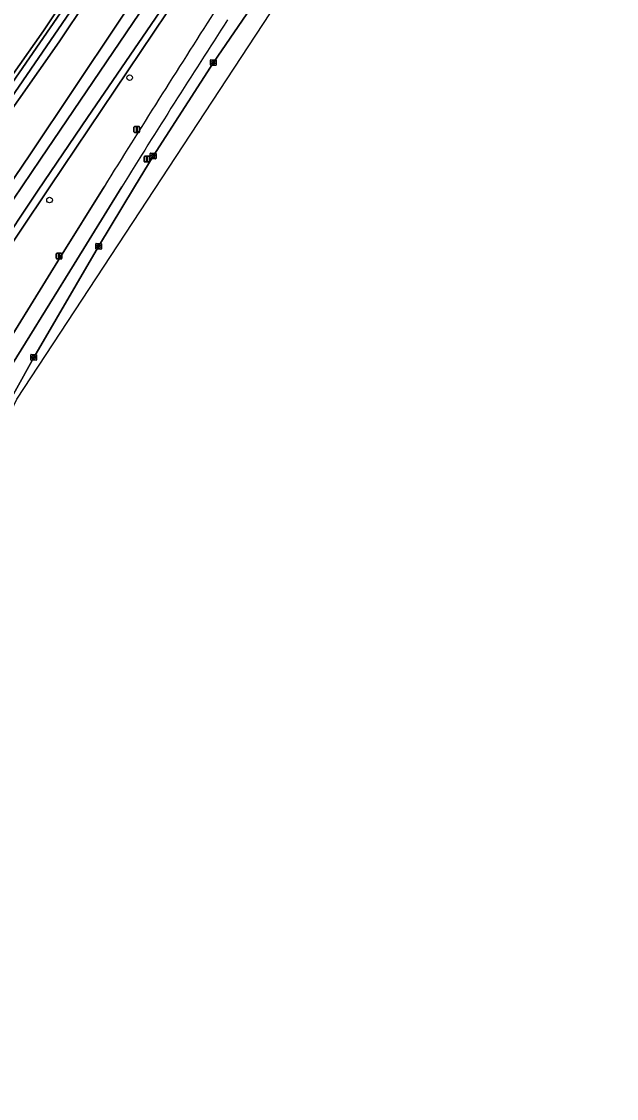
# Model space of a CAD drawing. Extents: x 158132 to 159664, y 385256 to 387218.
# Drawn here: x 159382 to 159486.5, y 385339.9 to 385529 of the extents above; entities that cross this region are included whole.
import ezdxf

# ---------------------------------------------------------------- set-up
doc = ezdxf.new("R2010")
doc.units = 0
for name, color, linetype in [('IMGEO_Berm_groen', 7, 'Continuous'), ('IMGEO_Boom', 7, 'Continuous'), ('IMGEO_Fietspad_gesloten', 7, 'Continuous'), ('IMGEO_Gemengd_bos', 7, 'Continuous'), ('IMGEO_Groenvoorziening', 7, 'Continuous'), ('IMGEO_Kolk', 7, 'Continuous'), ('IMGEO_Lichtmast', 7, 'Continuous'), ('IMGEO_Oever', 7, 'Continuous'), ('IMGEO_Rijbaan_lokaal_gesloten', 7, 'Continuous'), ('IMGEO_Waterloop', 7, 'Continuous')]:
    doc.layers.add(name, color=color, linetype=linetype)

msp = doc.modelspace()

# ---------------------------------------------------------------- linework, layer by layer
at = {"layer": 'IMGEO_Berm_groen'}
for points in [[(159368.48, 385449.03), (159364.5, 385441.8), (159367.79, 385443.21), (159369.04, 385443.95), (159370.19, 385444.78), (159373.17, 385450.32), (159374.83, 385453.31), (159384.11, 385470.04), (159395.51, 385489.52), (159401.85, 385500), (159405.1, 385505.38), (159415.68, 385521.79), (159427.27, 385538.79), (159438.12, 385555.05), (159440.79, 385559.56), (159442.23, 385561.79), (159474.05, 385615.88), (159486.49, 385636.83)], [(159399.6, 385500), (159391.25, 385486.42), (159378.42, 385465.71)]]:
    msp.add_lwpolyline(points, dxfattribs=at)
msp.add_arc((161068.28, 384464.3), 1963.96, 147.16245, 148.1734, dxfattribs=at)
at = {"layer": 'IMGEO_Boom'}
for centre in [(159400.96, 385519.14), (159386.9, 385497.66)]:
    msp.add_circle(centre, 0.489, dxfattribs=at)
at = {"layer": 'IMGEO_Fietspad_gesloten'}
for points in [[(159396.48, 385500), (159388.85, 385487.68), (159376.07, 385467.08)], [(159378.42, 385465.71), (159391.25, 385486.42), (159399.6, 385500)]]:
    msp.add_lwpolyline(points, dxfattribs=at)
for centre, radius, start, end in [((161856.8, 383967.16), 2898.76, 147.35996, 148.07608), ((161068.28, 384464.3), 1963.96, 147.16245, 148.1734)]:
    msp.add_arc(centre, radius, start, end, dxfattribs=at)
at = {"layer": 'IMGEO_Gemengd_bos'}
for points in [[(159414.39, 385560.82), (159412.88, 385561.77), (159388.61, 385525.46), (159370.66, 385500), (159362.76, 385488.8), (159346.59, 385465.66), (159329.76, 385440.51), (159310.43, 385410.6), (159293.77, 385386.51), (159283.65, 385372.56), (159280.9, 385374.55), (159291, 385388.48), (159307.6, 385412.49), (159326.92, 385442.38), (159343.79, 385467.58), (159359.98, 385490.75), (159366.5, 385500), (159385.81, 385527.38), (159410, 385563.58), (159409.11, 385564.14), (159325.35, 385612.41)], [(159132.55, 385500.97), (159265.28, 385343.7), (159265.84, 385342.84), (159266.47, 385342.03), (159267.16, 385341.27), (159267.91, 385340.58), (159268.71, 385339.94), (159275.24, 385349.54), (159309.44, 385400.21), (159311.13, 385399.12), (159314.59, 385404.22), (159329.37, 385425.89), (159343.45, 385446.5), (159366.54, 385480.67), (159383.56, 385505.75), (159398.87, 385528.73), (159422.98, 385564.55)]]:
    msp.add_lwpolyline(points, dxfattribs=at)
at = {"layer": 'IMGEO_Groenvoorziening'}
for points in [[(159462.95, 385616.7), (159457.01, 385608.47), (159457.29, 385608.35), (159457.92, 385607.65), (159457.97, 385606.79), (159457.93, 385605.84), (159457.56, 385604.56), (159457.3, 385603.35), (159456.41, 385601.66), (159453.56, 385597.82), (159451.39, 385595.32), (159449.09, 385591.84), (159416.65, 385544.16), (159386.94, 385500), (159376.22, 385484.06), (159360.88, 385461.68), (159354.17, 385451.89), (159335.14, 385423.5), (159336.86, 385422.35)], [(159376.07, 385467.08), (159388.85, 385487.68), (159396.48, 385500)]]:
    msp.add_lwpolyline(points, dxfattribs=at)
msp.add_arc((161856.8, 383967.16), 2898.76, 147.35996, 148.07608, dxfattribs=at)
at = {"layer": 'IMGEO_Kolk'}
for p, q in [((159415.25, 385522.3), (159416.1, 385522.3)), ((159415.17, 385521.37), (159415.17, 385522.22)), ((159416.1, 385521.29), (159415.25, 385521.29)), ((159415.43, 385521.79), (159415.43, 385521.8)), ((159415.87, 385521.75), (159415.47, 385521.75)), ((159415.48, 385521.84), (159415.87, 385521.84)), ((159415.66, 385522.07), (159415.69, 385522.07)), ((159415.68, 385521.52), (159415.66, 385521.52)), ((159415.92, 385521.8), (159415.92, 385521.79)), ((159416.17, 385522.22), (159416.17, 385521.37)), ((159404.6, 385504.95), (159404.6, 385505.81)), ((159404.67, 385505.88), (159405.52, 385505.88)), ((159404.86, 385505.37), (159404.86, 385505.39)), ((159404.9, 385505.42), (159405.3, 385505.42)), ((159405.29, 385505.34), (159404.9, 385505.34)), ((159405.09, 385505.66), (159405.11, 385505.66)), ((159405.34, 385505.39), (159405.34, 385505.37)), ((159405.6, 385505.81), (159405.6, 385504.95)), ((159405.52, 385504.88), (159404.67, 385504.88)), ((159405.11, 385505.1), (159405.08, 385505.1)), ((159395.01, 385489.1), (159395.01, 385489.95)), ((159395.08, 385490.02), (159395.94, 385490.02)), ((159395.94, 385489.02), (159395.08, 385489.02)), ((159395.27, 385489.52), (159395.27, 385489.53)), ((159395.31, 385489.57), (159395.71, 385489.57)), ((159395.7, 385489.48), (159395.31, 385489.48)), ((159395.52, 385489.24), (159395.49, 385489.24)), ((159395.5, 385489.8), (159395.52, 385489.8)), ((159395.75, 385489.53), (159395.75, 385489.52)), ((159396.01, 385489.95), (159396.01, 385489.1)), ((159383.61, 385469.61), (159383.61, 385470.47)), ((159383.69, 385470.54), (159384.54, 385470.54)), ((159384.54, 385469.54), (159383.69, 385469.54)), ((159383.87, 385470.03), (159383.87, 385470.05)), ((159383.91, 385470.08), (159384.31, 385470.08)), ((159384.31, 385470), (159383.91, 385470)), ((159384.1, 385470.32), (159384.13, 385470.32)), ((159384.12, 385469.76), (159384.1, 385469.76)), ((159384.36, 385470.05), (159384.36, 385470.03)), ((159384.61, 385470.47), (159384.61, 385469.61))]:
    msp.add_line(p, q, dxfattribs=at)
for points in [[(159415.25, 385522.3), (159416.1, 385522.3)], [(159415.17, 385521.37), (159415.17, 385522.22)], [(159416.1, 385521.29), (159415.25, 385521.29)], [(159416.17, 385522.22), (159416.17, 385521.37)], [(159404.6, 385504.95), (159404.6, 385505.81)], [(159404.67, 385505.88), (159405.52, 385505.88)], [(159405.6, 385505.81), (159405.6, 385504.95)], [(159405.52, 385504.88), (159404.67, 385504.88)], [(159395.01, 385489.1), (159395.01, 385489.95)], [(159395.08, 385490.02), (159395.94, 385490.02)], [(159395.94, 385489.02), (159395.08, 385489.02)], [(159396.01, 385489.95), (159396.01, 385489.1)], [(159383.61, 385469.61), (159383.61, 385470.47)], [(159383.69, 385470.54), (159384.54, 385470.54)], [(159384.54, 385469.54), (159383.69, 385469.54)], [(159384.61, 385470.47), (159384.61, 385469.61)]]:
    msp.add_lwpolyline(points, dxfattribs=at)
for centre, radius, start, end in [((159415.25, 385522.22), 0.0765, 91.552, 178.448), ((159415.25, 385522.22), 0.0765, 91.552, 178.448), ((159416.1, 385522.22), 0.0765, 1.552, 88.448), ((159416.1, 385522.22), 0.0765, 1.552, 88.448), ((159415.25, 385521.37), 0.0765, 181.552, 268.448), ((159415.25, 385521.37), 0.0765, 181.552, 268.448), ((159415.47, 385521.8), 0.0403, 85.8775, 175.7526), ((159415.47, 385521.79), 0.0366, 178.938, 274.7102), ((159415.88, 385521.8), 0.0386, 1.7309, 96.639), ((159415.87, 385521.79), 0.043, 264.8664, 352.4533), ((159416.1, 385521.37), 0.0765, 271.552, 358.448), ((159416.1, 385521.37), 0.0765, 271.552, 358.448), ((159404.67, 385505.81), 0.0765, 91.552, 178.448), ((159404.67, 385505.81), 0.0765, 91.552, 178.448), ((159404.9, 385505.38), 0.0403, 85.8775, 175.7526), ((159404.89, 385505.37), 0.0366, 178.938, 274.7102), ((159405.3, 385505.38), 0.043, 264.8664, 352.4533), ((159405.3, 385505.39), 0.0386, 1.7309, 96.639), ((159405.52, 385505.81), 0.0765, 1.552, 88.448), ((159405.52, 385505.81), 0.0765, 1.552, 88.448), ((159404.67, 385504.96), 0.0765, 181.552, 268.448), ((159404.67, 385504.96), 0.0765, 181.552, 268.448), ((159405.52, 385504.96), 0.0765, 271.552, 358.448), ((159405.52, 385504.96), 0.0765, 271.552, 358.448), ((159395.08, 385489.95), 0.0765, 91.552, 178.448), ((159395.08, 385489.95), 0.0765, 91.552, 178.448), ((159395.08, 385489.1), 0.0765, 181.552, 268.448), ((159395.08, 385489.1), 0.0765, 181.552, 268.448), ((159395.31, 385489.53), 0.0403, 85.8775, 175.7526), ((159395.3, 385489.52), 0.0366, 178.938, 274.7102), ((159395.71, 385489.52), 0.043, 264.8664, 352.4533), ((159395.71, 385489.53), 0.0386, 1.7309, 96.639), ((159395.93, 385489.95), 0.0765, 1.552, 88.448), ((159395.93, 385489.95), 0.0765, 1.552, 88.448), ((159395.93, 385489.1), 0.0765, 271.552, 358.448), ((159395.93, 385489.1), 0.0765, 271.552, 358.448), ((159383.69, 385470.46), 0.0765, 91.552, 178.448), ((159383.69, 385470.46), 0.0765, 91.552, 178.448), ((159383.69, 385469.62), 0.0765, 181.552, 268.448), ((159383.69, 385469.62), 0.0765, 181.552, 268.448), ((159383.91, 385470.04), 0.0403, 85.8775, 175.7526), ((159383.91, 385470.03), 0.0366, 178.938, 274.7102), ((159384.32, 385470.04), 0.0386, 1.7309, 96.639), ((159384.31, 385470.04), 0.043, 264.8664, 352.4533), ((159384.54, 385470.46), 0.0765, 1.552, 88.448), ((159384.54, 385470.46), 0.0765, 1.552, 88.448), ((159384.54, 385469.62), 0.0765, 271.552, 358.448), ((159384.54, 385469.62), 0.0765, 271.552, 358.448)]:
    msp.add_arc(centre, radius, start, end, dxfattribs=at)
for centre, major_axis, ratio, start_param, end_param in [((159415.66, 385521.79), (-0.387, 0.002), 0.722429, 4.712389, 7.853982), ((159415.68, 385521.79), (-0.39, 0.002), 0.717154, 1.570796, 4.712389), ((159405.08, 385505.38), (-0.387, 0.002), 0.722429, 4.712389, 7.853982), ((159405.11, 385505.38), (-0.39, 0.002), 0.717154, 1.570796, 4.712389), ((159395.5, 385489.52), (-0.387, 0.002), 0.722429, 4.712389, 7.853982), ((159395.52, 385489.52), (-0.39, 0.002), 0.717154, 1.570796, 4.712389), ((159384.1, 385470.04), (-0.387, 0.002), 0.722429, 4.712389, 7.853982), ((159384.12, 385470.04), (-0.39, 0.002), 0.717154, 1.570796, 4.712389)]:
    msp.add_ellipse(centre, major_axis=major_axis, ratio=ratio, start_param=start_param, end_param=end_param, dxfattribs=at)
at = {"layer": 'IMGEO_Lichtmast'}
for p, q in [((159401.73, 385509.64), (159401.73, 385510.44)), ((159401.73, 385510.44), (159401.73, 385509.64)), ((159401.83, 385510.54), (159402.62, 385510.54)), ((159402.62, 385510.54), (159401.83, 385510.54)), ((159402.62, 385509.54), (159401.83, 385509.54)), ((159401.83, 385509.54), (159402.62, 385509.54)), ((159402.72, 385510.44), (159402.72, 385509.64)), ((159402.72, 385509.64), (159402.72, 385510.44)), ((159403.61, 385505.34), (159404.4, 385505.34)), ((159404.4, 385505.34), (159403.61, 385505.34)), ((159403.51, 385504.44), (159403.51, 385505.24)), ((159403.51, 385505.24), (159403.51, 385504.44)), ((159404.4, 385504.34), (159403.61, 385504.34)), ((159403.61, 385504.34), (159404.4, 385504.34)), ((159404.5, 385505.24), (159404.5, 385504.44)), ((159404.5, 385504.44), (159404.5, 385505.24)), ((159388.18, 385488.33), (159388.96, 385488.33)), ((159388.96, 385488.33), (159388.18, 385488.33)), ((159388.08, 385487.43), (159388.08, 385488.23)), ((159388.08, 385488.23), (159388.08, 385487.43)), ((159388.96, 385487.33), (159388.18, 385487.33)), ((159388.18, 385487.33), (159388.96, 385487.33)), ((159389.06, 385488.23), (159389.06, 385487.43)), ((159389.06, 385487.43), (159389.06, 385488.23))]:
    msp.add_line(p, q, dxfattribs=at)
for points in [[(159402.15, 385510.42), (159402.3, 385510.42), (159402.3, 385509.67), (159402.15, 385509.67), (159402.15, 385510.42)], [(159403.93, 385505.22), (159404.08, 385505.22), (159404.08, 385504.47), (159403.93, 385504.47), (159403.93, 385505.22)], [(159388.49, 385488.21), (159388.65, 385488.21), (159388.65, 385487.46), (159388.49, 385487.46), (159388.49, 385488.21)]]:
    msp.add_lwpolyline(points, dxfattribs=at)
for centre, start, end in [((159401.83, 385510.44), 90, 180), ((159401.83, 385510.44), 90, 180), ((159401.83, 385509.64), 180, 270), ((159401.83, 385509.64), 180, 270), ((159402.62, 385510.44), 0, 90), ((159402.62, 385510.44), 360, 90), ((159402.62, 385509.64), 270, 0), ((159402.62, 385509.64), 270, 0), ((159403.61, 385505.24), 90, 180), ((159403.61, 385505.24), 90, 180), ((159404.4, 385505.24), 0, 90), ((159404.4, 385505.24), 360, 90), ((159403.61, 385504.44), 180, 270), ((159403.61, 385504.44), 180, 270), ((159404.4, 385504.44), 270, 0), ((159404.4, 385504.44), 270, 0), ((159388.18, 385488.23), 90, 180), ((159388.18, 385488.23), 90, 180), ((159388.96, 385488.23), 0, 90), ((159388.96, 385488.23), 360, 90), ((159388.18, 385487.43), 180, 270), ((159388.18, 385487.43), 180, 270), ((159388.96, 385487.43), 270, 0), ((159388.96, 385487.43), 270, 0)]:
    msp.add_arc(centre, 0.1, start, end, dxfattribs=at)
at = {"layer": 'IMGEO_Oever'}
for points in [[(159325.35, 385612.41), (159409.11, 385564.14), (159410, 385563.58), (159385.81, 385527.38), (159366.5, 385500), (159359.98, 385490.75), (159343.79, 385467.58), (159326.92, 385442.38), (159307.6, 385412.49), (159291, 385388.48), (159280.9, 385374.55), (159283.65, 385372.56), (159293.77, 385386.51), (159310.43, 385410.6), (159329.76, 385440.51), (159346.59, 385465.66), (159362.76, 385488.8), (159370.66, 385500), (159388.61, 385525.46), (159412.88, 385561.77), (159414.39, 385560.82)], [(159422.98, 385564.55), (159398.87, 385528.73), (159383.56, 385505.75), (159366.54, 385480.67), (159343.45, 385446.5), (159329.37, 385425.89), (159314.59, 385404.22), (159311.13, 385399.12), (159296.07, 385376.91), (159289.27, 385365.88), (159289.12, 385364.5), (159289.22, 385364.04), (159289.69, 385363.44), (159290.57, 385362.76), (159292.28, 385361.41)], [(159412.66, 385563.03), (159320.59, 385428.96), (159306.41, 385406.37), (159294.18, 385388.62), (159283.82, 385374.27), (159282.46, 385374.91), (159298.77, 385397.67), (159341.59, 385462.04), (159408.81, 385559.52)], [(159423.41, 385555.8), (159393.58, 385512.12), (159384.89, 385499.41), (159377.28, 385488.04), (159363.21, 385467.48), (159350.85, 385449.2), (159338.13, 385430.35), (159321.72, 385406.73), (159300.88, 385374.89), (159292.98, 385363.26), (159292.39, 385363.26), (159291.71, 385363.69), (159291.17, 385364.13), (159291.03, 385364.75), (159301.94, 385381.29), (159318.38, 385405.9), (159327.97, 385420.81), (159340.89, 385439.24), (159359.98, 385467.36), (159385.32, 385504.81), (159406.16, 385535.64)], [(159335.14, 385423.5), (159354.17, 385451.89), (159360.88, 385461.68), (159376.22, 385484.06), (159386.94, 385500), (159416.65, 385544.16)]]:
    msp.add_lwpolyline(points, dxfattribs=at)
at = {"layer": 'IMGEO_Rijbaan_lokaal_gesloten'}
msp.add_lwpolyline([(159427.27, 385538.79), (159415.68, 385521.79), (159405.1, 385505.38), (159401.85, 385500), (159395.51, 385489.52), (159384.11, 385470.04), (159374.83, 385453.31), (159373.17, 385450.32), (159370.19, 385444.78), (159364.85, 385434.34), (159363.65, 385431.82), (159355.41, 385412.13), (159349.13, 385397.1), (159347.93, 385394.09), (159347.31, 385392.51), (159343.16, 385381.53), (159339.1, 385370.19), (159338.55, 385368.67), (159341.31, 385367.72), (159341.31, 385367.72), (159367.49, 385434.08), (159381.18, 385462.72), (159429.52, 385536.38)], dxfattribs=at)
at = {"layer": 'IMGEO_Waterloop'}
for points in [[(159408.81, 385559.52), (159341.59, 385462.04), (159298.77, 385397.67), (159282.46, 385374.91), (159283.82, 385374.27), (159294.18, 385388.62), (159306.41, 385406.37), (159320.59, 385428.96), (159412.66, 385563.03)], [(159406.16, 385535.64), (159385.32, 385504.81), (159359.98, 385467.36), (159340.89, 385439.24), (159327.97, 385420.81), (159318.38, 385405.9), (159301.94, 385381.29), (159291.03, 385364.75), (159291.17, 385364.13), (159291.71, 385363.69), (159292.39, 385363.26), (159292.98, 385363.26), (159300.88, 385374.89), (159321.72, 385406.73), (159338.13, 385430.35), (159350.85, 385449.2), (159363.21, 385467.48), (159377.28, 385488.04), (159384.89, 385499.41), (159393.58, 385512.12), (159423.41, 385555.8)]]:
    msp.add_lwpolyline(points, dxfattribs=at)

doc.saveas('drawing.dxf')
